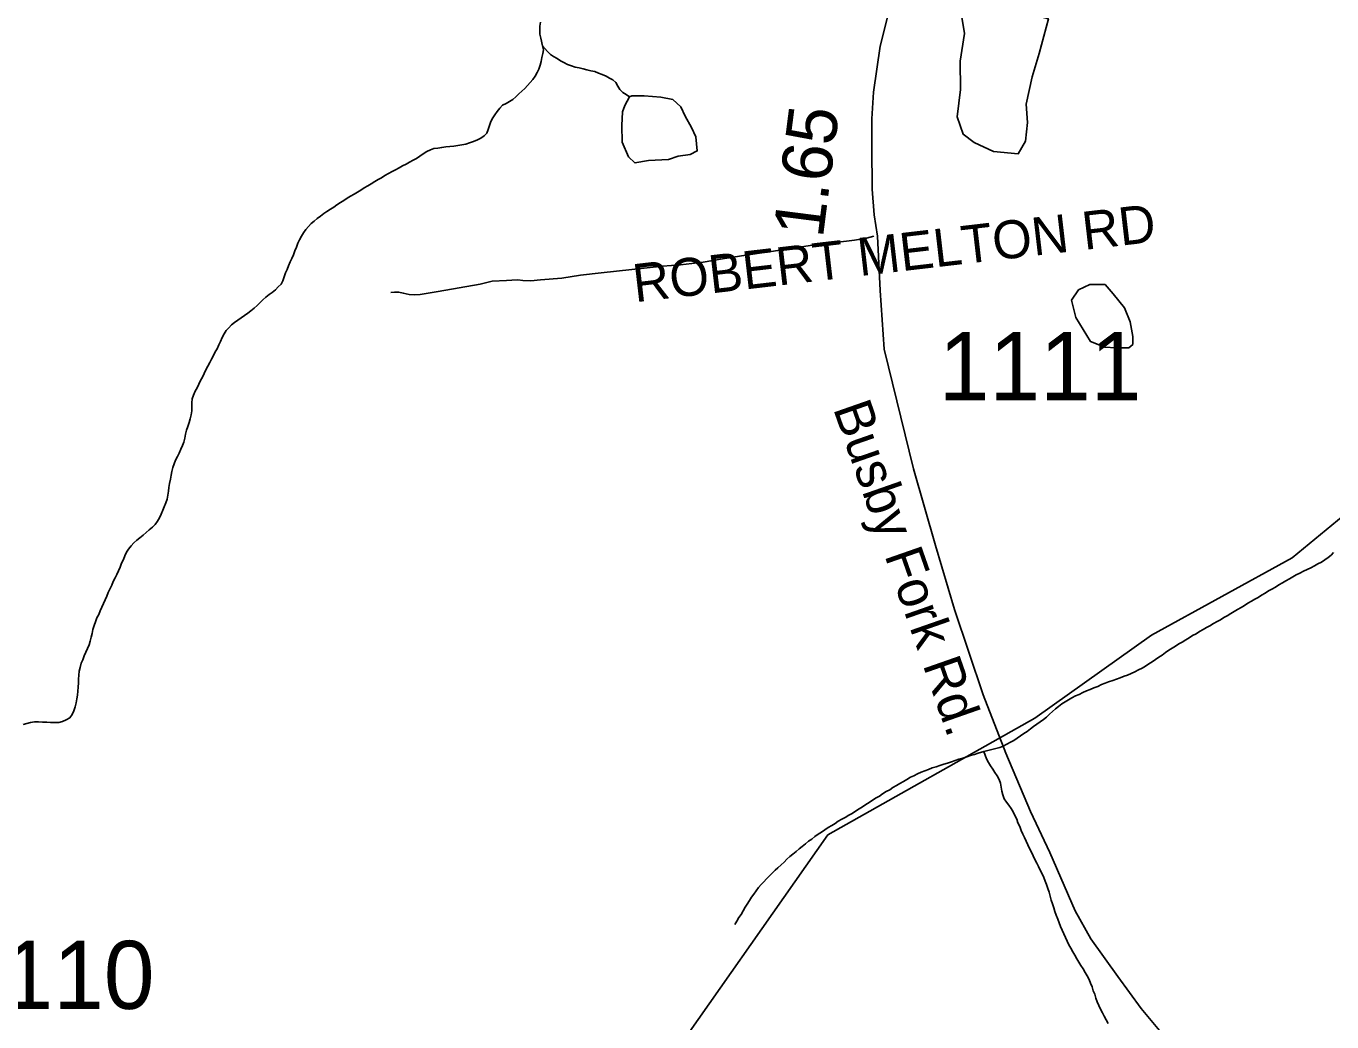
# Model space of a CAD drawing. Extents: x 1950930 to 2061844, y 904556 to 1017002.
# Drawn here: x 1972722 to 1975982, y 923085 to 925572 of the extents above; entities that cross this region are included whole.
import ezdxf

# ---------------------------------------------------------------- set-up
doc = ezdxf.new("R2010")
doc.units = 0
for name, color, linetype in [('Exist Hydrographic Creek Single Shore', 7, 'Continuous'), ('Exist Hydrographic Misc Water Feature', 7, 'Continuous'), ('Exist Road Non-System Type 51', 7, 'Continuous'), ('Exist Road Non-System Type 51 Label', 7, 'Continuous'), ('Exist Road Primary US Structure Standard Bridge CELL', 7, 'Continuous'), ('Exist Road Secondary Type 51 Attributed', 7, 'Continuous'), ('Exist Road Secondary Type 51 Label', 7, 'Continuous'), ('Exist Road Secondary Type 51 Number Label', 7, 'Continuous')]:
    doc.layers.add(name, color=color, linetype=linetype)

msp = doc.modelspace()

# ---------------------------------------------------------------- linework, layer by layer
at = {"layer": 'Exist Hydrographic Creek Single Shore'}
for points in [[(1974011.4, 925522.6), (1974006.7, 925541.5), (1974004.8, 925551.6), (1974004.4, 925561.3), (1974004.2, 925571.1), (1974005.9, 925581)], [(1973810, 925274.8), (1973819.3, 925277), (1973829.1, 925280.4), (1973838.9, 925283.4), (1973848.6, 925287.2), (1973857.4, 925291.9), (1973865.2, 925297.6), (1973871.7, 925303.9), (1973875.4, 925313.5), (1973878.5, 925323.6), (1973882.2, 925333.2), (1973887.1, 925342.2), (1973892.3, 925350.3), (1973898.2, 925358.3), (1973904.4, 925366.3), (1973911.5, 925373.8), (1973920.3, 925378.5), (1973928.8, 925383.3), (1973937.4, 925388.6), (1973944.7, 925395.1), (1973952.3, 925402.5), (1973959.7, 925408.7), (1973966.9, 925416), (1973973.7, 925423.1), (1973980.4, 925430.7), (1973986.8, 925438.6), (1973992.9, 925446.6), (1973997.9, 925455.6), (1974001.8, 925464.3), (1974005.4, 925473.6), (1974007.9, 925483.3), (1974009.5, 925493.1), (1974011.6, 925503), (1974013.2, 925512.5), (1974011.4, 925522.6)], [(1973135.4, 924620.9), (1973135.4, 924630.6), (1973136.6, 924640.5), (1973139.7, 924649.5), (1973144, 924659.4), (1973148.5, 924668.4), (1973152.8, 924677), (1973157.3, 924686.2), (1973161.7, 924694.8), (1973166.2, 924703.9), (1973170.7, 924712.9), (1973175.2, 924721.9), (1973180.1, 924731), (1973184.6, 924739.6), (1973189.3, 924748.6), (1973193.8, 924757.7), (1973198.6, 924765.5), (1973202.9, 924775.4), (1973206.8, 924784.1), (1973211.5, 924794), (1973216, 924803), (1973221.1, 924811.1), (1973227.5, 924818.3), (1973234.7, 924825.8), (1973241.8, 924831.1), (1973250.6, 924837.5), (1973258.6, 924843.2), (1973266.8, 924848.9), (1973275.5, 924854.4), (1973282.8, 924860.7), (1973290.8, 924867.1), (1973298.2, 924874.1), (1973305.4, 924880.8), (1973313, 924888.1), (1973320.4, 924894.3), (1973328.2, 924900.9), (1973336.4, 924906.5), (1973344.2, 924912.5), (1973351.3, 924920), (1973358.1, 924927.1), (1973362.8, 924935.3), (1973365.7, 924945), (1973369.2, 924955.1), (1973373.1, 924963.8), (1973377.2, 924972.9), (1973381.3, 924982.5), (1973385.4, 924991.5), (1973389.5, 925000.3), (1973392.7, 925010.2), (1973396.4, 925019.1), (1973400.1, 925029.1), (1973404.6, 925037.7), (1973409.2, 925046.7), (1973414.3, 925054.9), (1973420, 925063.8), (1973426.4, 925070.9), (1973433.6, 925078.4), (1973440.9, 925084.6), (1973448.7, 925091), (1973456.9, 925096.8), (1973464.7, 925103.2), (1973472.9, 925108.5), (1973481.5, 925114.1), (1973489.7, 925119.7), (1973497.7, 925125.4), (1973506.3, 925131), (1973515.4, 925135.7), (1973523.4, 925141.4), (1973531.6, 925146.7), (1973540.4, 925151.4), (1973549, 925157), (1973557.4, 925161.8), (1973566, 925167.4), (1973574.6, 925173), (1973583, 925177.8), (1973592.1, 925183.3), (1973600.5, 925188.1), (1973608.9, 925192.9), (1973617.5, 925198.5), (1973626.3, 925203.3), (1973635.3, 925208), (1973644.1, 925212.7), (1973653, 925217.5), (1973661.4, 925222.3), (1973670.8, 925227), (1973679.2, 925231.8), (1973688.4, 925236.4), (1973696.4, 925240.9), (1973705, 925246.5), (1973713.2, 925252.9), (1973721.9, 925258.6), (1973731.1, 925262.5), (1973740.1, 925265.5), (1973749.5, 925266.9), (1973759.6, 925268.6), (1973769.6, 925269.9), (1973779.5, 925270.5), (1973789.9, 925272.1), (1973800, 925273.4), (1973810, 925274.8)], [(1972714.2, 923827.4), (1972723, 923830.1), (1972732.9, 923832.6), (1972742.9, 923834), (1972752.6, 923833.8), (1972762.8, 923833.4), (1972773.1, 923833.5), (1972782.9, 923832.3), (1972793.2, 923832), (1972803, 923832.5), (1972812.7, 923834.4), (1972821.9, 923839), (1972830.5, 923844.2), (1972836.4, 923852.6), (1972841, 923861.2), (1972844.2, 923871.3), (1972846.9, 923881.1), (1972848.1, 923891.1), (1972849.6, 923900.5), (1972850.4, 923910.6), (1972851.2, 923920.2), (1972852.2, 923931.1), (1972852.4, 923940.7), (1972853.3, 923950.7), (1972854.5, 923960.3), (1972856.9, 923970), (1972859.4, 923980.2), (1972863.1, 923989), (1972866.8, 923999), (1972870.9, 924007.7), (1972875, 924016.9), (1972878.7, 924026.4), (1972881.8, 924035.2), (1972884.4, 924045.1), (1972886.5, 924054.9), (1972888.5, 924064.7), (1972891.4, 924074.4), (1972895.1, 924083.6), (1972898.4, 924093.3), (1972902.9, 924102.3), (1972906.4, 924111.1), (1972910.9, 924120.1), (1972914.6, 924129.8), (1972919.1, 924138.8), (1972923.2, 924147.5), (1972926.7, 924156.7), (1972931.4, 924166.6), (1972935.3, 924175.3), (1972939.4, 924184.4), (1972943.9, 924193.4), (1972948.4, 924202.1), (1972952.3, 924211.3), (1972956.4, 924220), (1972960.1, 924229.9), (1972964.4, 924239.5), (1972968.5, 924248.6), (1972972.4, 924257.7), (1972977.5, 924265.4), (1972983.7, 924273.8), (1972990.8, 924280.9), (1972998.2, 924287.4), (1973005.6, 924293.6), (1973014, 924300.1), (1973021.4, 924306.6), (1973029, 924313.6), (1973036.8, 924320.1), (1973043.7, 924326.4), (1973049.5, 924334.8), (1973054.4, 924343.4), (1973058.7, 924352.5), (1973063, 924362.4), (1973066.5, 924371.2), (1973070.4, 924380.7), (1973073.5, 924390.1), (1973075.5, 924399.9), (1973076.8, 924409.9), (1973078.4, 924419.3), (1973080, 924429.2), (1973082.3, 924439.8), (1973083.9, 924449.7), (1973085.6, 924459.3), (1973088, 924469), (1973090.9, 924478.3), (1973094.8, 924487.1), (1973099.5, 924496.9), (1973104.2, 924505.1), (1973108.3, 924515), (1973112.4, 924523.8), (1973115.5, 924532.6), (1973117.6, 924542.4), (1973119.6, 924552.3), (1973122.3, 924562), (1973125.6, 924571.6), (1973128.4, 924581.4), (1973131.3, 924590.7), (1973133.8, 924600.5), (1973135.4, 924610.3), (1973135.4, 924620.9)], [(1971995.7, 919945.3), (1972512.7, 920427), (1972662.8, 920545.3), (1973163.7, 920702.4), (1973338.8, 920800.5), (1973579.8, 920818.4), (1973796.7, 921093), (1974055.7, 921225.5), (1974171.8, 921360.9), (1974213.8, 921852.3), (1974222.8, 922436.3), (1974289.9, 922933.8), (1974723.8, 923551.8), (1975240.7, 923843.1), (1975531.9, 924050.3), (1975882.7, 924243.3), (1976165.9, 924477)]]:
    msp.add_lwpolyline(points, dxfattribs=at)
at = {"layer": 'Exist Hydrographic Misc Water Feature'}
for points in [[(1975160.7, 925620.5), (1975274.5, 925589.3), (1975251.5, 925502.8), (1975233.9, 925445), (1975218.5, 925376.3), (1975222.6, 925331.1), (1975216.9, 925284.4), (1975199.3, 925252.6), (1975137.3, 925258), (1975089.3, 925281.1), (1975061.3, 925301.6), (1975046.9, 925345.2), (1975054.5, 925413.4), (1975053.9, 925483.7), (1975064.9, 925553.4), (1975052.4, 925629.2), (1975062.5, 925643.6), (1975088.3, 925640), (1975130.2, 925628.4), (1975160.7, 925620.5)], [(1974228.5, 925394.9), (1974220.1, 925400.7), (1974211.7, 925406), (1974204.3, 925412.9), (1974199.4, 925421.7), (1974194.3, 925431), (1974187.1, 925437), (1974178.7, 925441.9), (1974170.1, 925446.5), (1974160.1, 925450.4), (1974151, 925454.3), (1974141.4, 925457.8), (1974131.6, 925460), (1974122.1, 925462.7), (1974112.3, 925464.5), (1974102.6, 925467.3), (1974092.6, 925469.2), (1974083.2, 925472.6), (1974073.7, 925475.3), (1974064.7, 925480.3), (1974056.3, 925484.8), (1974047.9, 925490.6), (1974038.9, 925495.6), (1974030.9, 925500.9), (1974023.5, 925508.1), (1974011.4, 925522.6)], [(1974228.5, 925394.9), (1974216.9, 925373.2), (1974210.9, 925357.5), (1974209.5, 925323.2), (1974209.7, 925281.3), (1974225.7, 925244.8), (1974241.9, 925229.8), (1974275.9, 925235.6), (1974326.1, 925238.1), (1974350.1, 925246.6), (1974379.7, 925250.7), (1974397.7, 925260), (1974393.8, 925294.8), (1974383.4, 925318.6), (1974367.2, 925346.3), (1974356.7, 925370.2), (1974336.6, 925387.9), (1974306.7, 925394), (1974264.8, 925397.6), (1974234.5, 925397.3), (1974228.5, 925394.9)], [(1975484.9, 924776.5), (1975484.9, 924796.4), (1975478.5, 924832.7), (1975464.2, 924868.1), (1975435.9, 924902.5), (1975416, 924925.8), (1975377.7, 924926), (1975349.6, 924913.2), (1975332.1, 924887.4), (1975342.8, 924843.6), (1975379.1, 924783.7), (1975415, 924770.1), (1975443.1, 924767.9), (1975475.1, 924767.9), (1975484.9, 924776.5)], [(1975113.5, 923759.5), (1975123.4, 923762.5), (1975133.2, 923765.1), (1975142.9, 923767.2), (1975152.7, 923770.2), (1975161.7, 923773.3), (1975170.8, 923778.1), (1975179.6, 923782.8), (1975188, 923787.6), (1975196.6, 923793.2), (1975204.8, 923798.9), (1975213, 923804.5), (1975221, 923809.8), (1975229.4, 923816.2), (1975237.4, 923821.9), (1975245.4, 923828.4), (1975253.6, 923834.1), (1975261.8, 923840.1), (1975269.6, 923845.9), (1975277.2, 923853.1), (1975284.6, 923859.4), (1975291.9, 923866), (1975299.9, 923872.4), (1975308.1, 923878.5), (1975316.3, 923884.2), (1975324.7, 923888.9), (1975333.2, 923893.7), (1975342, 923898.6), (1975351.6, 923902.4), (1975360.4, 923907.1), (1975369.7, 923911), (1975378.7, 923914.9), (1975387.9, 923918.8), (1975397.5, 923922.5), (1975406.6, 923926.9), (1975415.8, 923930.8), (1975424.8, 923933.8), (1975434.9, 923937.5), (1975444.3, 923940.6), (1975453.7, 923943.7), (1975463.4, 923947.9), (1975472.2, 923950.5), (1975481.4, 923954.8), (1975490.6, 923958.7), (1975499.5, 923963.5), (1975508.3, 923968.2), (1975517.1, 923972.9), (1975525.3, 923978.6), (1975533.9, 923983.8), (1975542.1, 923989.4), (1975550.1, 923995.1), (1975558.3, 924000.8), (1975566.7, 924007.2), (1975574.9, 924012.9), (1975583.3, 924018.1), (1975591.7, 924022.8), (1975600.3, 924028.5), (1975608.7, 924033.3), (1975617.4, 924038.8), (1975626.2, 924043.6), (1975634.4, 924049.3), (1975643.4, 924054), (1975651.8, 924059.6), (1975660.8, 924064.3), (1975669.2, 924069.2), (1975677.6, 924073.6), (1975686.7, 924079.4), (1975695.5, 924084.2), (1975703.9, 924088.6), (1975712.5, 924094.2), (1975720.9, 924099), (1975729.9, 924104.5), (1975738.3, 924109.4), (1975746.7, 924114.2), (1975755.4, 924119.7), (1975764.2, 924124.4), (1975772.4, 924130.2), (1975781.2, 924134.9), (1975789.8, 924140.4), (1975798.2, 924144.8), (1975806.8, 924150.5), (1975815.6, 924155.2), (1975824.3, 924160.8), (1975832.7, 924165.6), (1975841.3, 924170.4), (1975850.1, 924175.9), (1975858.7, 924180.7), (1975867.1, 924186.3), (1975876.1, 924191.1), (1975884.5, 924195.9), (1975892.9, 924200.7), (1975902.2, 924205.3), (1975911.6, 924210), (1975920.8, 924214.7), (1975929.4, 924218.6), (1975938.9, 924223.4), (1975947.3, 924228.2), (1975956.1, 924232.9), (1975964.7, 924238.4), (1975972.9, 924244.1)], [(1975972.9, 924244.1), (1975980.3, 924250.3), (1975986.5, 924257.1)], [(1974491, 923327.9), (1974496.1, 923336), (1974501.5, 923344.9), (1974507, 923352.6), (1974511.9, 923362), (1974516.8, 923370.7), (1974522.4, 923378.6), (1974527.7, 923387.7), (1974532.8, 923395.8), (1974538.4, 923403.9), (1974544.5, 923411.9), (1974550.5, 923420.3), (1974557.2, 923427.3), (1974564, 923434.4), (1974570.8, 923441.9), (1974577.9, 923449), (1974585.1, 923456.5), (1974591.7, 923463.5), (1974599.1, 923469.7), (1974606.7, 923477.1), (1974614.2, 923483.6), (1974621.4, 923490.7), (1974628.8, 923497.3), (1974636.6, 923503.7), (1974644.2, 923510), (1974652, 923516.4), (1974659.8, 923523), (1974667.8, 923529.1), (1974675.6, 923535.6), (1974683.8, 923541.3), (1974691.1, 923547.8), (1974699.7, 923553), (1974707.5, 923558.8), (1974716.2, 923564.3), (1974724.6, 923570), (1974733.2, 923574.7), (1974741.6, 923580.3), (1974749.8, 923586), (1974758.6, 923590.7), (1974767, 923595.1), (1974776, 923600.6), (1974784.4, 923605.4), (1974793, 923611.1), (1974801.7, 923616.6), (1974810.1, 923621.4), (1974818.7, 923627.1), (1974826.9, 923632.7), (1974835.5, 923638.2), (1974844.1, 923643.9), (1974852.5, 923648.3), (1974860.5, 923653.9), (1974869.1, 923659.6), (1974878.1, 923664.3), (1974886.1, 923669.9), (1974895.2, 923674.6), (1974903.6, 923680.3), (1974912.2, 923685.1), (1974921, 923689.8), (1974930, 923695.4), (1974938.2, 923699.4), (1974947.7, 923704.1), (1974956.7, 923708), (1974965.9, 923711.9), (1974974.9, 923714.9), (1974984.4, 923718.7), (1974993.8, 923721.8), (1975003.4, 923725.2), (1975012.9, 923728.2), (1975022.7, 923731.1), (1975032.1, 923734.2), (1975041.6, 923737.3), (1975051, 923740.3), (1975060.8, 923743.2), (1975070.3, 923746.6), (1975080.1, 923749.6), (1975089.6, 923752.7), (1975099, 923755.7), (1975113.5, 923759.5)], [(1975423.4, 923080.6), (1975418.5, 923089.4), (1975413.5, 923098.7), (1975409.4, 923107.1), (1975404.9, 923116.2), (1975400.6, 923125.4), (1975396.5, 923134.5), (1975393, 923143.6), (1975390, 923153.4), (1975386.3, 923162.4), (1975383.4, 923172.3), (1975379.7, 923181.3), (1975375.8, 923190.5), (1975370.9, 923199.7), (1975366.4, 923208.1), (1975361, 923217.1), (1975355.7, 923225.6), (1975350.2, 923233.7), (1975345.3, 923242.2), (1975340.3, 923251), (1975335.4, 923259.5), (1975330.1, 923268.8), (1975325.6, 923276.8), (1975321.1, 923286.1), (1975316.8, 923295.2), (1975312.7, 923304.3), (1975308.8, 923313.4), (1975304.7, 923322.6), (1975301.2, 923331.7), (1975297.7, 923341.5), (1975294, 923350.7), (1975290.5, 923360.5), (1975287.8, 923369.4), (1975285, 923379.6), (1975281.7, 923388.6), (1975279, 923398.3), (1975276.2, 923408.6), (1975273.3, 923417.5), (1975269.8, 923427.3), (1975266.3, 923436.4), (1975262.6, 923445.5), (1975258.7, 923454.6), (1975254.2, 923463.8), (1975249.9, 923473), (1975245.2, 923481), (1975240.5, 923490.3), (1975236, 923499.4), (1975232.1, 923508.5), (1975227.6, 923517.8), (1975223.2, 923527), (1975219.1, 923535.7), (1975214.6, 923544.9), (1975210.5, 923553.3), (1975206.6, 923562.4), (1975202.7, 923572.3), (1975198.2, 923581.5), (1975195.2, 923590.5), (1975190.6, 923599.7), (1975186.7, 923608.8), (1975181.8, 923617.7), (1975175.9, 923626.2), (1975169.9, 923633.7), (1975164.2, 923641.8), (1975160.7, 923651.4), (1975158.5, 923661), (1975156.6, 923671.1), (1975154.8, 923680.6), (1975151.3, 923690.1), (1975146.4, 923698.9), (1975141, 923707.4), (1975135.7, 923715.7), (1975129.7, 923723.9), (1975124.4, 923732.4), (1975119.9, 923741.5), (1975113.5, 923759.5)]]:
    msp.add_lwpolyline(points, dxfattribs=at)
at = {"layer": 'Exist Road Non-System Type 51'}
msp.add_lwpolyline([(1974838.2, 925046.6), (1974820, 925041.8), (1974790, 925036.6), (1974742.8, 925030.9), (1974679.2, 925023.9), (1974616.4, 925013.6), (1974518.9, 924999.1), (1974460.6, 924990.5), (1974411.9, 924981.6), (1974355.4, 924975.2), (1974310.4, 924972.3), (1974157.5, 924955.6), (1974106.1, 924949.8), (1974059.5, 924942.3), (1974006.4, 924937.7), (1973982.1, 924935.4), (1973962, 924936), (1973949.2, 924938.2), (1973934.2, 924937.1), (1973921, 924936.6), (1973885.2, 924934.2), (1973855.2, 924927.3), (1973802.8, 924918.1), (1973750.2, 924908.9), (1973705.6, 924901.6), (1973690.6, 924900.5), (1973677.9, 924901.6), (1973663.5, 924904.6), (1973652, 924906.9), (1973641.6, 924906.9), (1973632.4, 924906.2)], dxfattribs=at)
at = {"layer": 'Exist Road Secondary Type 51 Attributed'}
msp.add_lwpolyline([(1975564.1, 923047.7), (1975505.7, 923118), (1975447.4, 923198), (1975380.4, 923292.4), (1975340.9, 923362.3), (1975278.3, 923507.8), (1975229.7, 923609.6), (1975168.2, 923755.5), (1975111.7, 923901), (1975039.9, 924114.1), (1974992.5, 924274), (1974937.8, 924465.5), (1974864.2, 924764.5), (1974854, 924910.8), (1974847.5, 925047.2), (1974839.2, 925100.4), (1974834.6, 925164.2), (1974833.5, 925270.2), (1974833.5, 925340.1), (1974837.3, 925406.2), (1974854.1, 925521.1), (1974892.7, 925673.6)], dxfattribs=at)

# ---------------------------------------------------------------- texts
at = {"layer": 'Exist Road Non-System Type 51 Label'}
msp.add_text('  ROBERT MELTON RD', height=95, rotation=6.6481, dxfattribs=at).set_placement((1974172.3, 924873.5))
at = {"layer": 'Exist Road Primary US Structure Standard Bridge CELL'}
msp.add_text('1.65', height=125, rotation=82.725, dxfattribs=at).set_placement((1974711, 925040))
at = {"layer": 'Exist Road Secondary Type 51 Label'}
msp.add_text('Busby Fork Rd.', height=95, rotation=289.2767, dxfattribs=at).set_placement((1974736.1, 924617))
at = {"layer": 'Exist Road Secondary Type 51 Number Label'}
for s, p in [('1111', (1975000.6, 924637.3)), ('1110', (1972536.5, 923117))]:
    msp.add_text(s, height=170, dxfattribs=at).set_placement(p)

doc.saveas('drawing.dxf')
